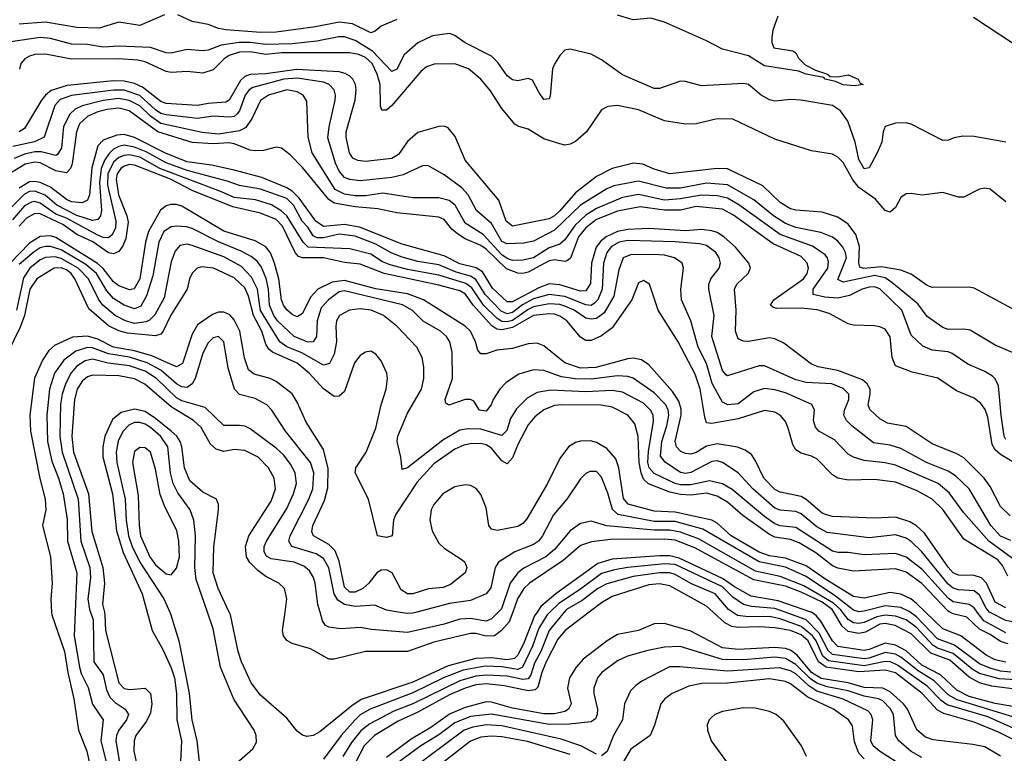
# Model space of a CAD drawing. Header units: inches. Extents: x 884549 to 1028252, y 526810 to 653624.
# Tile 494 of 656: x 950432 to 954185, y 589462 to 592257. Entities that reach past the tile are written whole.
import ezdxf

# ---------------------------------------------------------------- set-up
doc = ezdxf.new("R2010")
doc.units = ezdxf.units.IN
doc.header["$MEASUREMENT"] = 0
doc.layers.add('A9558', color=7, linetype='Continuous')
doc.layers.add('A9559', color=7, linetype='Continuous')

msp = doc.modelspace()

# ---------------------------------------------------------------- linework, layer by layer
at = {"layer": 'A9558', "color": 5}
for points, elevation in [([(950553.6, 590000), (950554.2, 589990), (950603.4, 589850), (950615, 589770), (950638.7, 589670), (950656.6, 589550), (950688.4, 589470), (950696.9, 589430)], 2520), ([(950643.5, 590000), (950639.9, 589910), (950660, 589790), (950666.6, 589766.6), (950692.9, 589712.9), (950709.1, 589649.1), (950749.7, 589590), (950741.8, 589510), (950777.5, 589370)], 2540), ([(950701.6, 590000), (950712.6, 589970), (950715.3, 589810), (950750, 589760.9), (950763.4, 589703.4), (950775.8, 589675.8), (950796.1, 589656.1), (950834.6, 589630), (950846.2, 589610), (950839.4, 589590), (950810.1, 589550), (950801.3, 589530), (950799.1, 589510), (950829.5, 589329.5)], 2560), ([(950754.7, 590000), (950757.1, 589990), (950758.9, 589930), (950810.1, 589730), (950830, 589708.8), (950850, 589704.6), (950910, 589709.6), (950930.7, 589690), (950936.2, 589650), (950930, 589616.5), (950915.3, 589584.7), (950875.3, 589530), (950868.5, 589510), (950866.9, 589470), (950894, 589350)], 2580), ([(950918.2, 590000), (950937.1, 589930), (950977.5, 589857.5), (951010, 589787.7), (951022.4, 589750), (951029.6, 589690), (951031.2, 589590), (951048.3, 589510), (951045.5, 589430)], 2620), ([(951003.8, 590000), (951008.3, 589990), (951038, 589890), (951067.1, 589750), (951078.5, 589690), (951088.2, 589590), (951106.9, 589510), (951115.8, 589430), (951130, 589378), (951150, 589352.4), (951170, 589351.1), (951190, 589358.2), (951210, 589371.8), (951270, 589434.6), (951320.9, 589479.1), (951335.1, 589504.9), (951333.7, 589530), (951325.2, 589550), (951247.8, 589667.8), (951197.1, 589790), (951170, 589936.3), (951147.7, 590000)], 2640), ([(952403.8, 590000), (952394.1, 589985.9), (952354.5, 589885.5), (952330, 589836.3), (952317.3, 589822.7), (952290, 589818.4), (952230, 589825.4), (952170, 589823.8), (952064.9, 589795.1), (951930, 589733.2), (951733.6, 589666.4), (951697.7, 589642.3), (951576.4, 589543.6), (951550, 589529.9), (951526.2, 589526.2), (951510, 589530.5), (951490, 589545.8), (951450, 589596.2), (951350, 589682.9), (951314.4, 589730), (951278, 589810), (951265, 589850), (951235.5, 589990), (951230.8, 590000)], 2620), ([(952310.9, 590000), (952297.2, 589962.8), (952268.9, 589930), (952241.4, 589910), (952210, 589908.6), (952170, 589918.8), (952150, 589918.4), (952010, 589885.2), (951910, 589849.9), (951750, 589849.3), (951630, 589821.2), (951610, 589821), (951539.9, 589859.9), (951470, 589880.7), (951450, 589891.5), (951437.3, 589910), (951433.7, 589930), (951443.6, 590000)], 2580), ([(952255.9, 590000), (952230, 589974.8), (952210, 589966), (952150, 589975.5), (952110, 589973.2), (952050, 589953.9), (951910, 589922.4), (951773.1, 589933.1), (951730, 589940.9), (951656.5, 589936.5), (951610, 589942.3), (951596, 589950), (951586.7, 589966.7), (951577, 590000)], 2560), ([(952452.9, 590000), (952442.8, 589990), (952410, 589938.4), (952387, 589870), (952348.3, 589790), (952330, 589781.1), (952270, 589790.9), (952206, 589794), (952121.8, 589778.2), (952047.5, 589750), (951930, 589693), (951767.3, 589630), (951730, 589608.2), (951710, 589589.3), (951657.8, 589530), (951590, 589439.9)], 2640), ([(952507.7, 590000), (952449.6, 589930), (952418.5, 589850), (952394.3, 589805.7), (952379.6, 589760.4), (952370, 589745.4), (952350, 589742.7), (952290, 589756), (952210, 589759.8), (952170, 589755.7), (952110, 589738.7), (951930, 589650.6), (951858, 589622), (951766, 589574), (951732.1, 589547.9), (951696.7, 589503.3), (951664.1, 589450)], 2660), ([(952602.9, 590000), (952511, 589930), (952483.6, 589896.4), (952438.5, 589810), (952422, 589770), (952406.4, 589713.6), (952396.7, 589703.3), (952370, 589700.1), (952279.1, 589719.1), (952210, 589726.6), (952170, 589722.4), (952130, 589710.1), (952070, 589684.8), (951950, 589618.2), (951875, 589585), (951783.8, 589530), (951744.9, 589490), (951712.7, 589430)], 2680), ([(951945.4, 590000), (951930, 589996), (951910, 589994.4), (951874.7, 590000)], 2540), ([(954307.7, 589470), (954162.9, 589542.9), (954070, 589580.7), (953954.1, 589614.1), (953930, 589625.8), (953871.2, 589690), (953770, 589768.4), (953730, 589779.3), (953630, 589771.8), (953505.4, 589790), (953476.2, 589810), (953437.6, 589890), (953410, 589913.1), (953370, 589929.3), (953310, 589939.9), (953250, 589943.8), (953170, 589941.7), (953145.5, 589945.5), (953119.7, 589959.7), (953075.2, 590000)], 2680), ([(954230, 589553.1), (954121.1, 589601.1), (953967, 589647), (953943.3, 589663.3), (953890, 589718.3), (953778, 589798), (953750.5, 589810.5), (953730, 589812.3), (953650, 589794.7), (953514.3, 589814.3), (953492.6, 589832.6), (953467.2, 589890), (953453.5, 589910), (953410, 589945.1), (953330, 589974.2), (953290, 589983.7), (953210, 589981.9), (953167.5, 589987.5), (953148.7, 590000)], 2660), ([(954250, 589591), (954005.3, 589665.3), (953970, 589685.1), (953917.8, 589737.8), (953855.7, 589775.7), (953790, 589828.5), (953770, 589839.7), (953730, 589845.9), (953670, 589824.3), (953650, 589821.5), (953530, 589838.7), (953513.3, 589853.3), (953479.5, 589919.5), (953430, 589971), (953348.9, 590000)], 2640), ([(954269.2, 589630.8), (954150, 589651.8), (954050, 589678.5), (954003, 589703), (953941.3, 589761.3), (953870, 589798), (953810, 589853), (953770, 589873.8), (953730, 589881.5), (953670, 589857.4), (953650, 589853.7), (953550, 589868.7), (953530.1, 589890.1), (953485.1, 589965.1), (953466.9, 589986.9), (953450, 589999.1), (953447.4, 590000)], 2620), ([(954234.9, 589705.1), (954137.5, 589717.5), (954090, 589730.1), (954050, 589751.7), (953976.4, 589816.4), (953904, 589844), (953830, 589917), (953768.3, 589948.3), (953730, 589956.5), (953710, 589953.6), (953656, 589924), (953630, 589918), (953590, 589926.6), (953567, 589947), (953534.2, 590000)], 2580), ([(954230, 589741.9), (954165.1, 589745.1), (954090, 589766.3), (954062.2, 589782.2), (953990, 589842.2), (953930, 589862.7), (953912.8, 589872.8), (953850, 589941), (953810, 589970.9), (953770, 589984.8), (953730, 589988.3), (953698.2, 589981.8), (953650, 589960.3), (953630, 589956), (953610, 589958.7), (953590, 589972.1), (953567.8, 590000)], 2560), ([(954210, 589770.6), (954170, 589774.5), (954130, 589786.4), (954090, 589803.4), (953994.2, 589874.2), (953930, 589898.6), (953850, 589981.8), (953825.4, 590000)], 2540), ([(954190, 589808.7), (954150, 589818.3), (954116, 589836), (954018.8, 589910), (953950, 589935.8), (953883.9, 590000)], 2520), ([(954199.3, 589879.3), (954170, 589887.4), (954130, 589914.8), (954090, 589934.7), (954041.2, 589981.2), (953990, 589993.4), (953976.3, 590000)], 2480), ([(954190, 589920.4), (954106.5, 589966.5), (954081.6, 590000)], 2460), ([(954294, 590000), (954250, 589965.9), (954221.2, 589961.2), (954190, 589968.2), (954130, 589998.4), (954128.6, 590000)], 2440), ([(954170, 589451.1), (954110, 589486.1), (954064.6, 589495.4), (953913.1, 589513.1), (953883.6, 589523.6), (953851.7, 589551.7), (953815.2, 589630), (953800.2, 589650), (953750, 589696.7), (953722, 589710), (953650, 589712.3), (953590, 589731), (953487, 589747), (953449.3, 589769.3), (953395.6, 589835.6), (953370, 589854.5), (953350, 589861), (953310, 589864.8), (953170, 589857.9), (953110, 589863.4), (952990, 589926.9), (952890, 589956), (952850, 589954.7), (952790.6, 589929.4), (952710, 589914.7), (952670.7, 589890), (952579.7, 589820.3), (952552.5, 589790), (952527.6, 589750), (952520.1, 589710), (952533.4, 589650), (952523.3, 589630), (952510, 589621.6), (952470, 589612.4), (952430, 589612.6), (952310, 589633.9), (952230, 589656.3), (952210, 589657.6), (952130, 589637), (952070, 589611.5), (951999.2, 589560.8), (951924.2, 589515.8), (951830, 589445.6)], 2720), ([(953870, 589445.7), (953830, 589468.5), (953783, 589510), (953769.9, 589529.9), (953762.4, 589610), (953750, 589633), (953721.3, 589661.3), (953704.6, 589670), (953650, 589679.1), (953590, 589700.2), (953510, 589715.7), (953470, 589729), (953445.5, 589745.5), (953390, 589800.2), (953350, 589823.4), (953310, 589827.9), (953190, 589817.6), (953110, 589819.1), (952949.2, 589869.2), (952890, 589865.9), (952826.2, 589853.8), (952748.2, 589831.8), (952710, 589814.3), (952651, 589770), (952634, 589750), (952620.5, 589710), (952620.8, 589690), (952634.2, 589630), (952633, 589610), (952626.1, 589593.9), (952610, 589581.4), (952527.5, 589572.5), (952450, 589571.2), (952230, 589611.6), (952150, 589601.8), (952090, 589578.2), (952030, 589531.8), (951961.5, 589490), (951870, 589423.1)], 2740), ([(953771.8, 589430), (953708.3, 589470), (953685, 589490), (953676.3, 589510), (953684, 589590), (953677.6, 589610), (953664, 589624), (953570, 589668.8), (953470, 589698.9), (953439, 589719), (953390, 589764.3), (953370, 589776.8), (953327.9, 589787.9), (953130, 589774.7), (952948.3, 589791.7), (952908.6, 589791.4), (952803.2, 589736.8), (952779.7, 589720.3), (952760.4, 589699.6), (952736.6, 589650), (952729, 589590), (952695.4, 589530), (952670.9, 589469.1), (952650, 589452)], 2760), ([(953650, 589440.5), (953630, 589463.1), (953613.8, 589506.2), (953606.1, 589566.1), (953590.5, 589590), (953533.6, 589630), (953435.9, 589675.9), (953370, 589726.7), (953350, 589736), (953290, 589745.7), (953130, 589729), (953032.1, 589727.9), (952982.5, 589717.5), (952918.8, 589690), (952890.9, 589670), (952875.1, 589650), (952851.3, 589568.7), (952835.1, 589530), (952761.7, 589478.3), (952690, 589358)], 2780), ([(953431.1, 589450), (953411, 589490), (953344.2, 589584.2), (953315.4, 589610), (953290, 589621.8), (953234.5, 589634.5), (953190, 589635.3), (953110, 589621.7), (953081.8, 589610), (953070, 589600.2), (953059.8, 589590), (953051.5, 589570), (953052.8, 589550), (953067.4, 589510), (953125.3, 589430)], 2820), ([(952630, 589458.3), (952571, 589491), (952495.7, 589515.7), (952270, 589567.2), (952210, 589570), (952158.5, 589561.5), (952125.7, 589550), (951911, 589390)], 2760), ([(952530, 589456.9), (952366.8, 589506.8), (952270, 589524.5), (952230, 589527.2), (952190, 589522.9), (952150, 589508.1), (952024.3, 589410)], 2780)]:
    msp.add_lwpolyline(points, dxfattribs=dict(at, elevation=elevation))
at = {"layer": 'A9559', "color": 5}
for points, elevation in [([(950984, 592276), (950890, 592235.4), (950810, 592247.3), (950734.7, 592225.3), (950650, 592227.8), (950530, 592247.5), (950430, 592239.9)], 2140), ([(951870, 592258.2), (951810, 592232.4), (951786.6, 592213.4), (951770, 592207), (951700.9, 592240.9), (951650, 592248.1), (951559.3, 592230), (951410, 592209.2), (951351.2, 592208.8), (951218.1, 592218.1), (951190, 592223.4), (951150, 592238.7), (951090, 592249.9), (951035.1, 592275.1)], 2140), ([(953322, 592270), (953302.6, 592217.4), (953298, 592190), (953298.8, 592170), (953306.8, 592150), (953379.1, 592139.1), (953390.6, 592130.6), (953400.5, 592110), (953425.8, 592085.8), (953464.8, 592064.8), (953510.8, 592050), (953521.3, 592041.3), (953550, 592039.6), (953590, 592046.5), (953628.2, 592030), (953635.6, 592015.6), (953646, 592010), (953614.2, 592005.8), (953570, 592008.7), (953541.8, 592021.8), (953501.2, 592030), (953497, 592037), (953429.4, 592050), (953400.7, 592060.7), (953270, 592081.8), (953210, 592119.2), (953110, 592145.3), (953050, 592176.7), (952890, 592248.1), (952837.4, 592262.6), (952770, 592256.2), (952710, 592274.5)], 2140), ([(954066.6, 592266.6), (954272.2, 592132.2)], 2160), ([(954190.9, 591790.9), (954070, 591811.7), (954027, 591813), (953992.9, 591807.1), (953970, 591797.6), (953950, 591796.5), (953830, 591859), (953810, 591863.9), (953770, 591863.4), (953730.2, 591849.8), (953722.3, 591830), (953717.7, 591790), (953699.8, 591750), (953670, 591693.3), (953650, 591689.1), (953630, 591724.4), (953616.6, 591790), (953587.6, 591870), (953559.8, 591910), (953530, 591929.9), (953408.8, 591951.2), (953370, 591953.6), (953310, 591946.9), (953290, 591951.4), (953258, 591970), (953210, 592009.8), (953190, 592014), (953030, 592005.3), (952970, 592021.4), (952950, 592022.4), (952870, 591995), (952850, 591995), (952730, 592047), (952650, 592104.3), (952610, 592125.7), (952530, 592145.1), (952510, 592140.5), (952490, 592121), (952471.6, 592090), (952462.9, 592070), (952454.4, 591965.6), (952450, 591956.2), (952430, 591953.3), (952410, 591980.5), (952387, 592027), (952370, 592033), (952330, 592024.3), (952310, 592028), (952290, 592043.9), (952254.2, 592094.2), (952230, 592117.7), (952130, 592168.9), (952090, 592197.5), (952070, 592204.2), (952004.9, 592195.1), (951950, 592168.7), (951896.9, 592123.1), (951870, 592068.7), (951850, 592059.5), (951777.3, 592137.3), (951710, 592177.5), (951670, 592191.8), (951647.9, 592192.1), (951564.8, 592175.2), (951470, 592165.6), (951370, 592162.4), (951310, 592170.9), (951269.1, 592170.9), (951199.5, 592160.5), (951150, 592141.5), (951130, 592138.4), (951070, 592143.7), (951010, 592129.9), (950990, 592131.1), (950930.8, 592150.8), (950810, 592155.7), (950750, 592152.4), (950690, 592162.9), (950630, 592164.3), (950550, 592185.2), (950510, 592189.6), (950353.5, 592166.5)], 2160), ([(954190, 591563.1), (954130, 591611.2), (954110, 591615.4), (954090, 591611.1), (954030, 591581.1), (954010, 591580.4), (953950, 591598.9), (953870, 591588.5), (953830, 591595.1), (953810, 591593.5), (953790, 591579.2), (953770, 591541.4), (953750, 591523.9), (953730, 591530.4), (953693.2, 591573.2), (953630, 591618.3), (953607.1, 591647.1), (953570, 591713.4), (953550, 591733.4), (953530, 591744.5), (953450, 591757.3), (953310, 591802.3), (953150, 591878.3), (953090, 591879.3), (953010, 591860.2), (952970, 591858.7), (952890, 591872.2), (952790, 591913.9), (952710, 591930.5), (952673.5, 591926.5), (952650, 591913.3), (952591.8, 591830), (952550, 591793.7), (952530, 591782.9), (952510, 591779.6), (952490, 591783.8), (952430, 591803.6), (952370, 591840.1), (952331, 591851), (952319.3, 591859.3), (952270, 591918.4), (952226.7, 591986.7), (952189.9, 592030), (952142.2, 592070), (952090, 592088.8), (952011.8, 592088.2), (951982.2, 592077.8), (951960.7, 592059.3), (951850, 591930.3), (951830, 591912.4), (951812.7, 591912.7), (951807.4, 591927.4), (951805.8, 592010), (951794.6, 592050), (951775.2, 592090), (951750, 592113.3), (951724.4, 592124.4), (951690, 592131.4), (951430, 592130.3), (951370, 592124.6), (951310, 592134.4), (951270, 592132.9), (951230, 592120.8), (951211.8, 592108.2), (951170, 592065.8), (951130, 592053.5), (951070, 592060.3), (951010, 592055.9), (950990, 592059.6), (950910, 592096.4), (950882.4, 592102.4), (950810, 592108.2), (950630, 592106.6), (950530, 592125.6), (950490, 592124.3), (950470, 592118.5), (950451.9, 592108.1), (950437, 592090), (950430.9, 592069.1)], 2180), ([(954230, 591147.9), (954070, 591234.2), (954050, 591238.6), (953910, 591237.2), (953890, 591244.6), (953830, 591288.1), (953790, 591302.8), (953716, 591316), (953649.6, 591309.6), (953634.2, 591314.2), (953629.9, 591329.9), (953632.6, 591392.6), (953619, 591439), (953590, 591478.4), (953550, 591504.2), (953490, 591524), (953390, 591531.8), (953370, 591537), (953330, 591561), (953263.9, 591623.9), (953130, 591688.6), (953090, 591690.3), (952910, 591670.3), (952850, 591687.4), (952807.3, 591707.3), (952770.9, 591710.9), (952689.6, 591690.4), (952630, 591659.6), (952550, 591597.3), (952490, 591528.3), (952470, 591509.4), (952450, 591498.7), (952310, 591470.7), (952286.4, 591490), (952258.5, 591570), (952130, 591722.4), (952092.3, 591812.3), (952065.5, 591845.5), (952050, 591851.6), (952030, 591850.7), (951950, 591827.9), (951910, 591792.8), (951876, 591744), (951850, 591728.6), (951750, 591717.5), (951720.9, 591720.9), (951701.5, 591730), (951688.9, 591750), (951676.4, 591810), (951676.5, 591830), (951710.2, 591950), (951714.3, 591990), (951711.3, 592010), (951701.6, 592030), (951690, 592041.8), (951672.6, 592052.6), (951650, 592058.9), (951487.8, 592067.8), (951370, 592051.3), (951310, 592048.6), (951290, 592040.5), (951273.9, 592026.1), (951230, 591950.9), (951217.5, 591942.5), (951150, 591938.3), (951110, 591929.9), (950990, 591937.7), (950970, 591945.1), (950900.7, 592000.7), (950870, 592014.2), (950830, 592022.7), (950790, 592024.2), (950613, 592007), (950552.4, 591987.6), (950530.4, 591970), (950515.4, 591950), (950450, 591842.8), (950430.3, 591829.7)], 2220), ([(954224.7, 590984.7), (954150, 591017.4), (954054, 591074), (954030, 591078.4), (953970, 591077.3), (953950, 591084.4), (953890, 591126.5), (953854.8, 591174.8), (953756.4, 591256.4), (953730, 591273.1), (953690, 591282.6), (953570, 591257.3), (953550, 591267.9), (953583.1, 591350), (953579.4, 591370), (953568.7, 591390), (953550, 591413.6), (953530, 591429.1), (953485.8, 591445.8), (953390, 591465), (953350, 591480.1), (953304.8, 591510), (953230.2, 591570.2), (953130, 591628.6), (953050, 591634), (952950, 591615.8), (952895.4, 591615.4), (952790, 591642.5), (952695.8, 591624.2), (952670, 591612.4), (952570, 591550.8), (952470, 591455.7), (952390, 591413.1), (952353.8, 591406.2), (952290, 591403.5), (952270, 591412), (952230, 591480.8), (952173.6, 591530), (952140.7, 591590), (952116.8, 591616.8), (952050, 591666.5), (951990, 591701), (951970, 591701.4), (951893.5, 591666.5), (951850, 591656.1), (951730, 591643.5), (951690, 591648), (951670, 591656.3), (951650, 591679.6), (951635.3, 591710), (951606.7, 591806.7), (951610.9, 591849.1), (951634.3, 591950), (951636.2, 591970), (951631, 591990), (951612.1, 592010), (951590, 592018.6), (951490, 592034.3), (951438.9, 592030), (951321, 591999), (951307.1, 591990), (951291.9, 591970), (951270.3, 591910), (951261.5, 591898.5), (951250, 591888.9), (951230, 591885.2), (951170, 591889.6), (951110, 591881), (950990, 591894.1), (950970, 591900.3), (950950, 591913.7), (950890, 591968.5), (950830, 591989.3), (950790, 591989.3), (950630, 591968.8), (950587, 591953), (950565.9, 591930), (950525.7, 591810), (950488.7, 591791.3), (950406.4, 591773.6)], 2240), ([(954190, 590657.9), (954184.1, 590670), (954172.4, 590750), (954162.5, 590862.5), (954150, 590888.9), (954139.2, 590899.2), (954110, 590917.2), (954045.1, 590945.1), (953985.4, 590985.4), (953970, 590991.6), (953910, 590997.5), (953873.6, 591013.6), (953830, 591054.8), (953794.1, 591150), (953710, 591231.3), (953690, 591238.7), (953670, 591238.4), (953642.3, 591230), (953594.1, 591205.9), (953550, 591196.3), (953500.2, 591200.2), (953456.5, 591210), (953455.8, 591230), (953511.5, 591310), (953514.8, 591334.8), (953510.3, 591350), (953501.2, 591361.2), (953454.1, 591394.1), (953330, 591439.3), (953172.4, 591552.4), (953130, 591577.2), (953090, 591585.5), (953030, 591588), (952950, 591574.1), (952890, 591570), (952790, 591591.6), (952730, 591579.2), (952630, 591537.4), (952590, 591512.7), (952547.4, 591472.6), (952510, 591418.8), (952490, 591401.7), (952450, 591387.9), (952390, 591349.5), (952350, 591340.5), (952310, 591340.3), (952290, 591347.3), (952270, 591361.3), (952198.1, 591438.1), (952130, 591482.1), (952091.1, 591551.1), (952068.8, 591568.8), (952030, 591578.9), (951930, 591578.5), (951816.4, 591596.4), (951750, 591585.6), (951710, 591586), (951670, 591592.9), (951634.7, 591610), (951546.3, 591750), (951531.9, 591810), (951526.5, 591946.5), (951512, 591970), (951490, 591982), (951450, 591989.6), (951380.8, 591970), (951350, 591949.1), (951318.2, 591881.8), (951293.4, 591846.6), (951270, 591833.7), (951190, 591821.4), (951127.9, 591827.9), (950970, 591861.1), (950930, 591889.3), (950889.6, 591929.6), (950849.4, 591949.4), (950810, 591956.6), (950750.3, 591949.7), (950670.6, 591929.4), (950643.5, 591916.5), (950622.7, 591897.3), (950599.1, 591850), (950591, 591769), (950576.6, 591743.4), (950570, 591739.5), (950513.6, 591753.6), (950490, 591753.9), (950450, 591744.2), (950411.5, 591728.5)], 2260), ([(954250, 590552.2), (954170, 590600.5), (954150, 590618.5), (954138.8, 590638.8), (954122.3, 590742.3), (954111.6, 590771.6), (954094.6, 590794.6), (954070, 590814.7), (954002.5, 590842.5), (953930.8, 590890.8), (953833.8, 590913.8), (953770, 590938.9), (953757.7, 590970), (953749.1, 591049.1), (953730, 591077.9), (953710, 591087.5), (953690, 591090.6), (953610, 591092.9), (953590, 591098.8), (953517.5, 591137.5), (953471.6, 591151.6), (953410, 591158.2), (953316.9, 591156.9), (953301.8, 591161.8), (953293.6, 591170), (953306.7, 591190), (953419.3, 591270), (953433.3, 591290), (953438.3, 591310), (953433.7, 591330), (953410, 591355.1), (953303.3, 591403.3), (953152.5, 591512.5), (953110, 591535), (953010, 591544.9), (952950, 591531.3), (952890, 591532), (952796.4, 591543.6), (952710, 591528.1), (952630, 591495.3), (952590, 591463.8), (952562.3, 591430), (952531, 591349), (952519.9, 591340.1), (952510, 591335.4), (952470, 591342.5), (952450, 591338), (952370, 591295.1), (952350, 591289.5), (952330, 591291.1), (952287.5, 591307.5), (952210, 591382.7), (952190, 591396.6), (952130, 591422.8), (952100.7, 591440.7), (952079.2, 591459.2), (952050, 591495.5), (952030, 591505.4), (951870, 591521.4), (951796.7, 591536.7), (951710, 591544), (951630, 591558), (951610, 591572.6), (951510, 591693.8), (951462.5, 591742.5), (951430, 591767.1), (951410, 591771.1), (951361, 591759), (951330, 591757), (951310, 591760.1), (951250, 591784.6), (951230, 591788.2), (951170, 591784), (951090, 591789), (950958.1, 591830), (950849.9, 591910), (950810, 591919.9), (950765.4, 591914.6), (950730, 591906), (950691.5, 591890), (950659.9, 591860.1), (950648.2, 591830), (950632.6, 591707.4), (950626.3, 591690), (950610, 591674), (950570, 591681.4), (950510, 591711.7), (950490, 591714.9), (950452.8, 591707.2), (950403.7, 591676.3)], 2280), ([(954206.7, 590366.7), (954170, 590402), (954130, 590478.8), (954108.3, 590510), (954030, 590587.7), (954003.6, 590603.6), (953910, 590640.9), (953810, 590706.9), (953739.4, 590719.4), (953710, 590735.8), (953672.1, 590772.1), (953666, 590790), (953673.8, 590830), (953672.8, 590850), (953662.1, 590870), (953644.4, 590884.4), (953550, 590920.4), (953474.6, 590934.6), (953450, 590944.6), (953344.3, 591024.3), (953310, 591041.6), (953290, 591044.6), (953210, 591031.4), (953190, 591031.8), (953170, 591041.1), (953160.2, 591070), (953162.5, 591150), (953155.9, 591230), (953165.4, 591250), (953208.2, 591290), (953216.7, 591310), (953211, 591330), (953160.1, 591390), (953116.2, 591430), (953090, 591445.9), (953070, 591453.2), (953030, 591458.2), (952970, 591453.2), (952830, 591461.2), (952750, 591458.3), (952710, 591449.8), (952667.6, 591430), (952646.8, 591413.2), (952629.1, 591390), (952610.7, 591330), (952607.7, 591252.3), (952590, 591224.6), (952570, 591222.3), (952490, 591247), (952450, 591250.2), (952410, 591235.7), (952310, 591181.9), (952290, 591182.2), (952234.5, 591234.5), (952196.1, 591296.1), (952171.9, 591311.9), (952110, 591326.9), (952050, 591357.1), (951890, 591402), (951727.2, 591467.2), (951670, 591477), (951589.8, 591469.8), (951560.1, 591490), (951497.5, 591577.5), (951470, 591603.8), (951450, 591616.1), (951355.5, 591655.5), (951250, 591684.4), (951163.4, 591703.4), (951070, 591716.2), (950990, 591747.9), (950870, 591808.2), (950830, 591819.8), (950802.2, 591817.8), (950750, 591798.1), (950730, 591776.1), (950707, 591693), (950697.7, 591590), (950690, 591569.4), (950670, 591559.4), (950630, 591563.4), (950610, 591571.5), (950550, 591618.6), (950510, 591637.3), (950490, 591641.1), (950470, 591639), (950430, 591615.8)], 2320), ([(954210, 590272.3), (954170, 590289), (954133.7, 590330), (954050.8, 590470), (953998.8, 590518.8), (953970, 590537.4), (953888.4, 590570), (953790, 590623.4), (953750, 590636.5), (953685.5, 590645.5), (953603.8, 590710), (953583, 590730), (953573.5, 590750), (953575.2, 590770), (953592.1, 590810), (953592.5, 590830), (953570, 590852.3), (953526.6, 590870), (953430, 590875.3), (953390, 590884.5), (953270, 590938.3), (953250, 590938.2), (953130, 590900.8), (953124.3, 590904.3), (953110, 590920.9), (953069.6, 591050), (953078.9, 591130), (953058.8, 591230), (953058.9, 591250), (953066.6, 591270), (953097.4, 591310), (953102.6, 591330), (953098.2, 591350), (953085.5, 591370), (953050, 591396.6), (953023.2, 591403.2), (952930, 591411.4), (952750, 591416.3), (952717.2, 591410), (952687.3, 591392.7), (952669.3, 591370), (952656.5, 591330), (952651.8, 591230), (952635.8, 591190), (952623.3, 591176.7), (952610, 591168.7), (952590, 591170.4), (952510, 591202.7), (952450, 591209.8), (952390, 591193.1), (952348.9, 591171.1), (952310, 591141.5), (952290, 591136.7), (952266.4, 591146.4), (952205.9, 591210), (952170, 591267.7), (952150, 591279.8), (952095.2, 591295.2), (952030, 591322.6), (951950, 591336.1), (951890, 591353), (951850, 591368.2), (951790, 591402.3), (951710, 591432.3), (951650, 591439.8), (951590, 591426.2), (951565.8, 591425.8), (951550, 591433.7), (951530, 591466.5), (951508.4, 591490), (951475.3, 591550), (951450, 591575.5), (951350, 591612), (951270, 591625.3), (951222.4, 591642.4), (951070, 591683.2), (950990, 591712.3), (950914.3, 591754.3), (950870, 591771.7), (950830, 591778.5), (950810, 591774.5), (950790, 591763.9), (950772.5, 591747.5), (950756.3, 591723.7), (950742.3, 591690), (950736.4, 591636.4), (950743.4, 591530), (950739.5, 591510), (950730, 591495.5), (950710, 591492.2), (950650, 591511.6), (950573.6, 591550), (950529, 591589), (950490, 591603.6), (950470, 591602), (950450, 591592.3), (950388.6, 591530)], 2340), ([(954230, 590194.5), (954125.7, 590270), (954030, 590378.7), (953974.5, 590454.5), (953932.7, 590490), (953770, 590559.6), (953730, 590568.6), (953650, 590577.4), (953610, 590589.9), (953590, 590601.7), (953536.8, 590656.8), (953477.7, 590690), (953464.4, 590704.4), (953457.3, 590730), (953460.7, 590770), (953450.9, 590790.9), (953350, 590834.9), (953310, 590846.5), (953270, 590851.8), (953230, 590839), (953170, 590793.6), (953130.3, 590790.3), (953110, 590799.6), (953071.1, 590871.1), (953050, 590947.5), (953017.5, 591010), (952990.3, 591110.3), (952954.5, 591190), (952951.8, 591230), (952961.3, 591310), (952956.5, 591330), (952927.3, 591350), (952890, 591359.6), (952850, 591362.4), (952759.3, 591360.7), (952731.8, 591350), (952715.8, 591304.2), (952696.3, 591203.7), (952659.4, 591140.6), (952630, 591119), (952610, 591116.1), (952590, 591120.4), (952544.6, 591150), (952510, 591165.6), (952490, 591171.9), (952450, 591175), (952390, 591162.6), (952370, 591153.5), (952310, 591111.3), (952290, 591105.7), (952270, 591106.9), (952250, 591119.6), (952199.1, 591170), (952155, 591235), (952132.1, 591252.1), (952030, 591283.8), (951910, 591304.9), (951843.7, 591323.7), (951815.1, 591335.1), (951770, 591363.8), (951690, 591384.5), (951530.9, 591390.9), (951512.7, 591410), (951449.6, 591509.6), (951429.1, 591529.1), (951391.3, 591551.3), (951331.3, 591571.3), (951250, 591579.4), (951201.6, 591601.6), (950966.1, 591690), (950890, 591732.9), (950850, 591742.7), (950830, 591740.3), (950810, 591731.9), (950790, 591714.6), (950767.6, 591670), (950767, 591627), (950797.9, 591490), (950796.9, 591463.1), (950783.6, 591436.4), (950770, 591425.6), (950750, 591427.4), (950730, 591436.2), (950610, 591500.4), (950570, 591516.3), (950510, 591558.7), (950490, 591564.2), (950477.7, 591562.3), (950450, 591547.6), (950405.1, 591494.9)], 2360), ([(954197.4, 590137.4), (954177.8, 590177.8), (954159.3, 590199.3), (954030, 590278.2), (953950.4, 590390.4), (953910, 590430.7), (953850, 590463.9), (953770, 590494.5), (953690, 590505.1), (953590, 590502.6), (953550, 590510.9), (953530, 590523.6), (953470, 590584), (953450, 590594.6), (953410, 590605.8), (953390, 590617.8), (953378.5, 590638.5), (953361.3, 590701.3), (953350, 590726.2), (953330, 590749.9), (953310, 590761.4), (953270, 590768.3), (953170, 590736), (953070, 590719), (953050, 590721.3), (953042.6, 590742.6), (953025.2, 590850), (953007, 590907), (952942.2, 591030), (952865.3, 591150), (952831.8, 591250), (952810, 591263.5), (952790, 591255.1), (952765.1, 591190), (952690, 591082.9), (952650, 591053.1), (952610, 591034.9), (952590, 591035), (952570, 591047.5), (952517.2, 591110), (952490, 591128), (952470, 591134.8), (952450, 591137), (952390, 591129.8), (952310, 591084.7), (952270, 591075.8), (952250, 591077.8), (952231, 591091), (952160.6, 591170), (952130.8, 591210.8), (952110, 591223.6), (952030, 591246), (951820.6, 591290), (951730, 591325.2), (951670, 591331.7), (951590, 591349.7), (951510, 591349.5), (951494.4, 591354.4), (951481.5, 591370), (951434, 591470), (951410, 591495.6), (951350, 591520.1), (951244.5, 591544.5), (951090, 591606.6), (951006.7, 591650), (950870, 591703.4), (950850, 591705), (950830, 591699.1), (950817.4, 591690), (950803.8, 591670), (950799.3, 591650), (950808.2, 591590), (950840.8, 591510), (950845.7, 591485.7), (950836.6, 591423.4), (950825, 591395), (950810, 591374.5), (950790, 591365.7), (950770, 591369.2), (950711.1, 591411.1), (950650, 591439), (950596.9, 591476.9), (950510, 591517.3), (950490, 591519.2), (950458.4, 591501.6), (950429.7, 591470.3)], 2380), ([(954190, 590016.7), (954150, 590037.8), (954116.7, 590110), (954097.9, 590130), (954070, 590139.3), (954010, 590141), (953990, 590149.9), (953970, 590171.6), (953880.6, 590300.6), (953850, 590328.8), (953824.4, 590344.4), (953770, 590361.7), (953690, 590358.2), (953530, 590364.8), (953506.6, 590370), (953490, 590377.4), (953430, 590429.2), (953410, 590440.6), (953330, 590457.4), (953310, 590467.5), (953268, 590510), (953236.9, 590576.9), (953220.6, 590600.6), (953197.3, 590617.3), (953168.3, 590628.3), (953090, 590641.2), (953050, 590632.1), (953010, 590607.9), (952990, 590601.8), (952970, 590603.7), (952951.8, 590611.8), (952934.9, 590630), (952930.3, 590650), (952953.3, 590750), (952952.9, 590772.9), (952944, 590804), (952920.5, 590840.5), (952830, 590942.6), (952801.6, 590961.6), (952770, 590967.1), (952750, 590965.1), (952628, 590932), (952569.3, 590929.3), (952509.6, 590949.6), (952430, 591014.1), (952404.5, 591024.5), (952370, 591022), (952310, 591004.6), (952250, 590998.1), (952210, 590983.6), (952190, 590984), (952178, 590998), (952169, 591030), (952150, 591069.8), (952129.7, 591089.7), (951970.7, 591190), (951910, 591213), (951790, 591231.7), (951670, 591263.5), (951623.2, 591256.8), (951568.2, 591230), (951540, 591200), (951510, 591138.3), (951490, 591124.8), (951470, 591133.5), (951450, 591151.6), (951438.1, 591170), (951430.2, 591190.2), (951419.2, 591270), (951403.4, 591330), (951388.5, 591368.5), (951370, 591391.9), (951330, 591414.3), (951210, 591451.4), (951050, 591546.6), (951030, 591552.6), (951007.3, 591552.7), (950990, 591548), (950968.3, 591531.7), (950923.2, 591450), (950911.5, 591410), (950890.3, 591270), (950867.8, 591232.2), (950850, 591227.9), (950810, 591243.6), (950790, 591258.6), (950749.8, 591309.8), (950728.6, 591328.6), (950570, 591426.9), (950550, 591433.6), (950510, 591430.6), (950470, 591406), (950395.3, 591330)], 2420), ([(954128.6, 590000), (954115.6, 590015.6), (954090, 590064.6), (954070, 590080.9), (954010, 590084.7), (953990, 590091.3), (953970, 590106.1), (953870, 590229.2), (953830, 590268.8), (953810, 590282.3), (953770, 590294.1), (953670, 590283.3), (953510, 590302.8), (953470, 590324.4), (953410, 590374.8), (953390, 590383.2), (953330, 590387.8), (953310, 590396.1), (953226.2, 590470), (953170, 590531), (953110, 590570.4), (953090, 590576), (953070, 590574.1), (952990, 590532.1), (952970, 590528.2), (952950, 590531.3), (952891.7, 590571.7), (952873.9, 590593.9), (952878.9, 590650), (952898.6, 590710), (952906.4, 590750), (952904, 590770), (952894.8, 590790), (952850, 590835.9), (952770, 590891.9), (952750, 590898.1), (952710, 590900.8), (952610, 590888.1), (952548.7, 590888.7), (952497, 590897), (952430, 590920.5), (952390, 590923.6), (952333.8, 590906.2), (952285.6, 590874.4), (952262.5, 590850), (952236.3, 590810), (952229.2, 590790), (952210, 590765.5), (952185, 590770), (952163.3, 590803.3), (952150.6, 590810.6), (952130, 590809.8), (952068.1, 590788.1), (952056.4, 590796.4), (952053.6, 590810), (952081.5, 590890), (952080.1, 590990), (952071.9, 591030), (952059.3, 591050), (952036.1, 591070), (951970, 591108.4), (951928.6, 591148.6), (951890.9, 591170.9), (951670, 591223.5), (951650, 591220.6), (951608.7, 591190), (951581.3, 591158.7), (951565.9, 591110), (951563.3, 591050), (951550.4, 591029.6), (951530, 591029), (951478, 591050), (951415.2, 591110), (951400.2, 591130), (951384.5, 591170), (951380.2, 591230), (951371.5, 591271.5), (951353.7, 591313.7), (951336.9, 591336.9), (951314.7, 591354.7), (951275.6, 591375.6), (951190, 591410.7), (951090, 591461.3), (951068, 591468), (951030, 591470.6), (951010, 591468.1), (950982, 591450), (950963, 591410), (950938.9, 591281.1), (950915.1, 591204.9), (950894.2, 591165.8), (950870, 591155.6), (950830, 591169.4), (950790, 591195.3), (950764.3, 591224.3), (950724.5, 591290), (950684.1, 591324.1), (950590, 591380.5), (950550, 591393.5), (950530, 591393.3), (950510, 591387.3), (950486.8, 591373.2), (950430, 591323.8)], 2440), ([(954081.6, 590000), (954070, 590015.7), (954050, 590029.4), (953990, 590039.3), (953970, 590052.8), (953870, 590163.2), (953810, 590209.9), (953770, 590223.5), (953650, 590218.5), (953590, 590226.9), (953550, 590226.7), (953530, 590232.4), (953390, 590321.8), (953330, 590328.9), (953310, 590336.8), (953270, 590364.6), (953147.1, 590467.1), (953110, 590489.1), (953060.6, 590500.6), (952990, 590485.3), (952950, 590485.2), (952929.9, 590490), (952850, 590528.7), (952831, 590550), (952825.7, 590570), (952828.5, 590611.5), (952848.1, 590728.1), (952845.8, 590750), (952836.5, 590770), (952810, 590796), (952730, 590838.5), (952690, 590844.4), (952590, 590839.6), (952454.7, 590845.3), (952403.6, 590836.4), (952365.5, 590814.5), (952324.9, 590775.1), (952302.7, 590737.3), (952288.5, 590691.5), (952270, 590672.3), (952190, 590696.7), (952141.4, 590698.6), (952110, 590693.8), (952044.3, 590655.7), (951910, 590549.9), (951890, 590543.6), (951885.2, 590590), (951870.5, 590650), (951872.7, 590670), (951910, 590758), (951963, 590850), (951971.8, 590890), (951972.8, 590932.8), (951965.6, 590970), (951946.1, 591010), (951870, 591089.3), (951818.4, 591130), (951772, 591150), (951730, 591155.2), (951689.1, 591150.9), (951650.9, 591130), (951639.9, 591110), (951636.9, 591090), (951639.7, 591030), (951630, 590982.3), (951612.9, 590947.1), (951590, 590940.8), (951507.4, 590987.4), (951450.1, 591010.1), (951423.2, 591030), (951350, 591149), (951338.1, 591230), (951316, 591276), (951277, 591317), (951210, 591354.2), (951090, 591397.1), (951070, 591401.7), (951042.7, 591397.3), (951024.3, 591375.7), (951010, 591334.5), (950983, 591197), (950947.2, 591132.8), (950927.4, 591112.6), (950913.9, 591106.1), (950870, 591099.5), (950835.5, 591110), (950796.6, 591130), (950749.6, 591169.6), (950731.9, 591191.9), (950693.9, 591270), (950655.4, 591310), (950590, 591347.6), (950566.9, 591353.1), (950530, 591351), (950510, 591341.8), (950470.7, 591310), (950446.9, 591273.1), (950420.2, 591150)], 2460), ([(953976.3, 590000), (953970, 590003.1), (953870, 590109.5), (953810, 590152.3), (953770, 590164.3), (953610, 590155.9), (953550, 590167.7), (953530, 590176.4), (953466.1, 590226.1), (953403.3, 590263.3), (953370, 590276.6), (953310, 590285.7), (953290, 590295.1), (953187.8, 590367.8), (953130, 590419.1), (953090, 590442.2), (953050, 590452.9), (952990, 590445.6), (952950, 590448), (952910, 590456.8), (952828.1, 590488.1), (952810, 590506.1), (952800.3, 590530), (952793.1, 590570), (952789.2, 590669.2), (952776.9, 590716.9), (952749.2, 590750), (952690, 590780.8), (952647.9, 590787.9), (952498, 590790), (952470, 590786.7), (952430, 590770.3), (952395.5, 590744.5), (952370, 590713.2), (952330, 590639.1), (952310, 590588.3), (952290, 590565.3), (952270, 590576.1), (952230, 590625.2), (952210, 590637.8), (952190, 590642.4), (952150, 590641.4), (952124.2, 590635.8), (952090, 590620.4), (952010, 590564.4), (951945.8, 590494.2), (951864.1, 590370), (951856.2, 590350), (951852, 590290), (951830, 590283.7), (951795.4, 590290), (951761.6, 590430), (951711.2, 590530), (951713.2, 590550), (951752.7, 590610), (951790, 590700.3), (951809.3, 590790), (951829.2, 590850), (951834.3, 590890), (951831.4, 590910), (951810, 590958), (951790, 590983), (951770, 590994.3), (951750, 590991), (951730, 590978.2), (951708.3, 590950), (951670, 590840.9), (951650, 590822.9), (951630, 590821.2), (951590, 590850.9), (951535.1, 590910), (951490, 590948.6), (951395.5, 590990), (951381.6, 591001.6), (951370, 591021.2), (951354.5, 591070), (951322.6, 591130), (951304.3, 591204.3), (951290, 591234.9), (951250, 591274.2), (951170.1, 591309.9), (951124.6, 591315.4), (951109, 591311), (951090, 591291.6), (951079.5, 591270), (951070.5, 591230), (951008.2, 591131.8), (950979.1, 591070), (950970, 591058.7), (950950, 591052.1), (950842.9, 591062.9), (950810, 591072.2), (950770, 591091.2), (950696, 591156), (950642.7, 591270), (950628.4, 591290), (950610, 591303.5), (950590, 591311.5), (950564.1, 591310), (950497.4, 591270), (950470.7, 591230), (950450.7, 591130), (950434, 591086), (950387.9, 590992.1)], 2480), ([(953883.9, 590000), (953850, 590033), (953828.1, 590050), (953790, 590068.9), (953750, 590074.7), (953650, 590053.7), (953610, 590059), (953503.9, 590123.9), (953430, 590176.1), (953350, 590206.1), (953290, 590214.2), (953250, 590228.8), (953143.8, 590290), (953090, 590339.1), (953070, 590350.9), (952930, 590380.6), (952850, 590384.7), (952751.3, 590411.3), (952732.9, 590432.9), (952716, 590550), (952703.7, 590583.7), (952670, 590623.2), (952630, 590646.7), (952607.7, 590652.3), (952570, 590651.8), (952550, 590646.4), (952524, 590630), (952490, 590584.8), (952443.8, 590490), (952364.6, 590355.4), (952350, 590337.6), (952330, 590325.6), (952251.3, 590311.3), (952230, 590315.8), (952219.9, 590330), (952210, 590396.9), (952190, 590448.7), (952171.3, 590471.3), (952150, 590482.8), (952130, 590485), (952090, 590477.3), (952044.4, 590450), (952010, 590410.6), (951999.9, 590390), (951995.1, 590350), (952004.4, 590310), (952030, 590262.6), (952050, 590244), (952118.9, 590198.9), (952128.5, 590190), (952136.3, 590170), (952129.2, 590150), (952074.4, 590105.6), (952046.3, 590093.7), (951990, 590088.7), (951930, 590069.1), (951909.9, 590069.9), (951885.3, 590085.3), (951851.8, 590150), (951830, 590161.3), (951810, 590159.5), (951793.6, 590150), (951762.8, 590110), (951740.1, 590090), (951710, 590076), (951690, 590076.1), (951670, 590095.2), (951650, 590193.5), (951634, 590234), (951610, 590257.6), (951551.7, 590290), (951546, 590306), (951548.8, 590330), (951594.3, 590425.7), (951606.2, 590473.8), (951607.2, 590547.2), (951590, 590619.8), (951524.1, 590724.1), (951490, 590799.8), (951470, 590832), (951410, 590878.5), (951386.6, 590890), (951326, 590906), (951303.5, 590923.5), (951288.4, 590968.4), (951271.5, 591070), (951250, 591113.9), (951232.9, 591132.9), (951210, 591142.5), (951190, 591142.7), (951166.5, 591133.5), (951110, 591094.1), (951090, 591059.4), (951052.6, 590947.4), (951030, 590934), (950936.1, 590976.1), (950870, 590995.2), (950790, 591010), (950730, 591040.1), (950690, 591051.7), (950632.9, 591047.1), (950564.8, 591015.2), (950543.8, 590996.2), (950519.5, 590960.5), (950488.8, 590891.2), (950471.2, 590750), (950473.8, 590690), (950509, 590509), (950529.7, 590430), (950531.7, 590390), (950519.5, 590330), (950550.1, 590210), (950555.5, 590110), (950550.6, 590049.4), (950553.6, 590000)], 2520), ([(951874.7, 590000), (951830, 590007.1), (951785.8, 590025.8), (951710, 590021.6), (951669.4, 590029.4), (951644.9, 590044.9), (951630, 590070), (951610, 590168.2), (951590, 590204), (951562.3, 590222.3), (951469.5, 590249.5), (951457.7, 590270), (951463.1, 590290), (951534, 590430), (951548.7, 590470), (951552.6, 590530), (951540.6, 590570), (951445.3, 590690), (951393, 590770), (951373.4, 590790), (951330, 590813.8), (951270, 590828.7), (951250.6, 590850), (951226.7, 590930), (951210.4, 591030), (951190, 591049.8), (951170, 591045), (951150, 591026), (951130, 590986.6), (951100.6, 590890), (951090, 590869.9), (951070, 590855.9), (951050, 590857.9), (951030, 590870.2), (950970, 590921.4), (950918.3, 590950), (950850, 590971.3), (950770, 590984.3), (950710, 591007.5), (950690, 591007.8), (950646, 590994), (950600.7, 590959.3), (950565.4, 590910), (950546.1, 590850), (950535.1, 590750), (950538.4, 590650), (950555, 590575), (950580.6, 590510), (950597.6, 590450), (950612.9, 590352.9), (950613.8, 590270), (950649.5, 590149.5), (950643.5, 590000)], 2540), ([(951577, 590000), (951568.7, 590028.7), (951558.6, 590110), (951552.1, 590132.1), (951536.8, 590156.8), (951515.2, 590175.2), (951478.7, 590190), (951390, 590203), (951373.1, 590213.1), (951363.7, 590230), (951364, 590250), (951372.7, 590270), (951450, 590395), (951475.8, 590450), (951486.6, 590490), (951481.8, 590530), (951464, 590564), (951438.2, 590598.2), (951410, 590624.6), (951310, 590698.1), (951290, 590707.9), (951270, 590711.1), (951210, 590710.7), (951139.2, 590779.2), (951050, 590804.4), (951030, 590816.1), (950953.2, 590890), (950910, 590918.6), (950850, 590938.8), (950769.1, 590949.1), (950710, 590963.6), (950682.2, 590957.8), (950650, 590936.5), (950628.8, 590911.2), (950607.9, 590872.1), (950593.5, 590830), (950587.5, 590792.5), (950585.7, 590670), (950593.6, 590610), (950654.9, 590430), (950664.9, 590270), (950698.9, 590170), (950702.6, 590130), (950691.8, 590050), (950697.9, 590010), (950701.6, 590000)], 2560), ([(951443.6, 590000), (951450.7, 590050), (951441.2, 590090), (951419.8, 590110), (951370, 590135.9), (951339.1, 590159.1), (951309.5, 590189.5), (951296.6, 590210), (951292.6, 590250), (951305.8, 590290), (951390, 590423.2), (951406.6, 590470), (951402.5, 590510), (951380.1, 590550), (951340.9, 590590), (951290, 590616.3), (951250, 590619.7), (951210, 590612.1), (951180.3, 590620.3), (951159.9, 590639.9), (951123.4, 590703.4), (951094.8, 590730), (951010, 590782.6), (950909.1, 590869.1), (950870, 590888.7), (950810, 590899.9), (950710, 590902.5), (950690, 590896), (950670, 590879.7), (950651.2, 590850), (950640.8, 590810), (950630.5, 590670), (950637.1, 590610), (950694.8, 590450), (950707.2, 590307.2), (950748.5, 590170), (950755.3, 590110), (950747.7, 590030), (950754.7, 590000)], 2580), ([(951230.8, 590000), (951188.1, 590090), (951169.9, 590150), (951171.7, 590248.3), (951189.9, 590390), (951189.9, 590410), (951182.5, 590430), (951130, 590456.9), (951080.5, 590500.5), (951059.8, 590550), (951050, 590630), (951043.3, 590650), (951030.7, 590670), (951010, 590689.9), (950950, 590737.6), (950910, 590763.9), (950870, 590773.5), (950819.4, 590760.6), (950786.4, 590733.6), (950756.1, 590670), (950749.1, 590630), (950748.5, 590591.5), (950785.4, 590450), (950800.5, 590310), (950826.7, 590226.7), (950899.4, 590070), (950918.2, 590000)], 2620), ([(951147.7, 590000), (951104.3, 590124.3), (951099.8, 590170), (951102.6, 590290), (951095.5, 590350), (951082.1, 590390), (951034.9, 590454.9), (951017.4, 590490), (951007.4, 590530), (950997.1, 590630), (950970, 590668.5), (950930, 590703.2), (950910, 590716.5), (950890, 590723), (950870, 590722), (950847.9, 590712.1), (950825.9, 590690), (950807.8, 590652.2), (950799.5, 590610), (950801.9, 590570), (950834, 590430), (950837.8, 590350), (950846.9, 590290), (950861, 590250), (950890.3, 590190.3), (950981.7, 590050), (951003.8, 590000)], 2640), ([(953825.4, 590000), (953822.3, 590002.3), (953790, 590017.5), (953730, 590023.5), (953650, 590003.4), (953630, 590001.4), (953610, 590007.9), (953541.1, 590061.1), (953430, 590136.1), (953350, 590170.9), (953250, 590191.6), (953035.5, 590315.5), (952930, 590345.1), (952850, 590344.8), (952712.4, 590372.4), (952691.3, 590391.3), (952673.7, 590453.7), (952650, 590514), (952630, 590535.9), (952604.7, 590535.3), (952590, 590527.6), (952570, 590507.4), (952516.8, 590430), (952467.1, 590370), (952424.6, 590290), (952409.5, 590270.5), (952390, 590257.6), (952319, 590230), (952257.5, 590190), (952244.6, 590170), (952227.8, 590092.2), (952210, 590069.2), (952150, 590044.2), (952070, 590032.4), (951945.4, 590000)], 2540), ([(953567.8, 590000), (953559.9, 590010), (953533.9, 590033.9), (953420.3, 590100.3), (953330, 590135.5), (953236.3, 590156.3), (953018.8, 590278.8), (952950, 590304.4), (952910, 590312.4), (952850, 590312.7), (952670, 590328.6), (952610, 590346.3), (952570, 590337.1), (952530, 590309.9), (952470, 590238.8), (952437.1, 590210), (952353.2, 590166.8), (952330, 590149.9), (952301.5, 590110), (952268.1, 590011.9), (952255.9, 590000)], 2560), ([(953534.2, 590000), (953528, 590010), (953490, 590037.3), (953410, 590076.1), (953350, 590099.1), (953230, 590122.4), (953004.7, 590244.7), (952930, 590273.6), (952890, 590278.5), (952683.1, 590276.9), (952611.8, 590268.2), (952570, 590253.3), (952503.6, 590196.4), (952375.3, 590110), (952353.6, 590090), (952329.5, 590050.5), (952310.9, 590000)], 2580), ([(953447.4, 590000), (953322.5, 590042.5), (953220.1, 590060.1), (953155.9, 590095.9), (953110, 590128.3), (952945.9, 590205.9), (952910, 590214.1), (952870, 590214.2), (952690, 590201.4), (952635.3, 590184.7), (952475, 590070), (952418.5, 590021.5), (952403.8, 590000)], 2620), ([(953348.9, 590000), (953310, 590013.9), (953221.1, 590021.1), (953190, 590029.4), (953150, 590057.4), (953110, 590096.1), (952930, 590181.1), (952890, 590183.8), (952750, 590169.8), (952698.5, 590161.5), (952650, 590147.4), (952570, 590087.5), (952486.7, 590033.3), (952452.9, 590000)], 2640), ([(953148.7, 590000), (953133.7, 590010), (953082.1, 590070), (952990, 590109.2), (952930, 590143.6), (952910, 590150), (952870, 590149.2), (952770, 590135.4), (952670, 590108.2), (952635, 590090), (952575.2, 590044.8), (952516, 590010), (952507.7, 590000)], 2660), ([(953075.2, 590000), (953050, 590022.8), (952910, 590100.1), (952870, 590107.3), (952830, 590103.8), (952690, 590059.8), (952650, 590035.8), (952602.9, 590000)], 2680)]:
    msp.add_lwpolyline(points, dxfattribs=dict(at, elevation=elevation))
at = {"layer": 'A9559', "color": 5, "elevation": 2660}
msp.add_lwpolyline([(950890, 590627), (950870, 590612.3), (950862, 590570), (950883.8, 590443.8), (950887.1, 590330), (950892.4, 590290), (950928.5, 590210), (950950, 590180.7), (950990, 590145.7), (951010, 590141.7), (951030, 590166.9), (951040.8, 590210), (951038.7, 590270), (951031.4, 590310), (950984.3, 590404.3), (950967.9, 590447.9), (950950, 590544.2), (950930, 590609.6), (950910, 590625.6)], close=True, dxfattribs=at)

doc.saveas('drawing.dxf')
